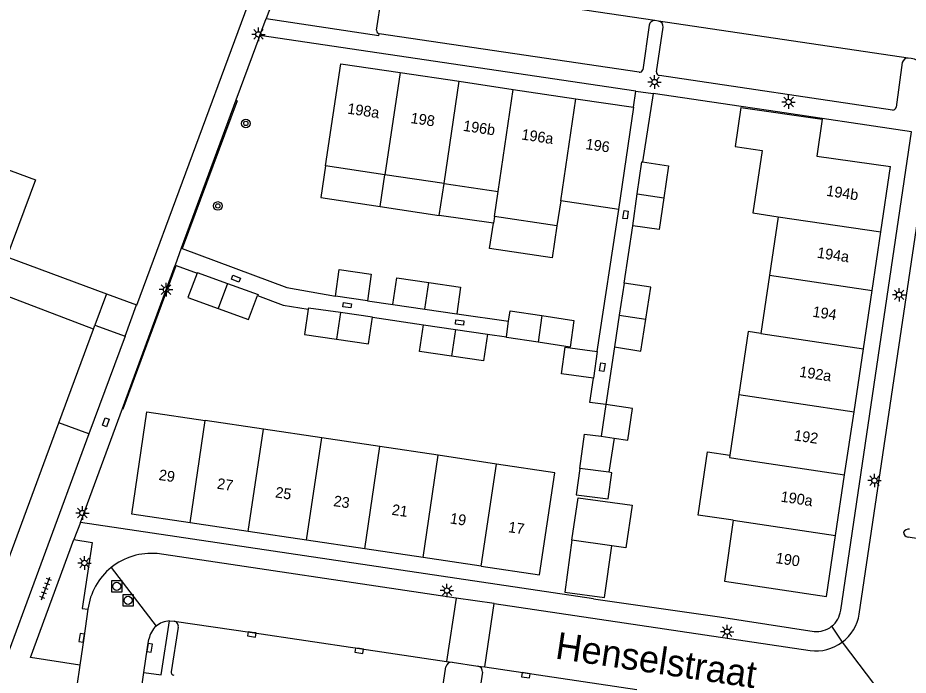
# Model space of a CAD drawing. Extents: x 132999 to 136000, y 398499 to 400501.
# Drawn here: x 134277.5 to 134360.2, y 399423.4 to 399484.5 of the extents above; entities that cross this region are included whole.
import ezdxf

# ---------------------------------------------------------------- set-up
doc = ezdxf.new("R2010")
doc.units = 0
for name, color, linetype in [('gg-afsc-hekwerk', 7, 'Continuous'), ('gg-afsc-muur', 7, 'Continuous'), ('gg-anno-huisnummerreeks BGT', 7, 'Continuous'), ('gg-anno-openbare ruimte label', 7, 'Continuous'), ('gg-bbg-bijgebouw', 7, 'Continuous'), ('gg-bbg-gedigitaliseerde bebouwing', 7, 'Continuous'), ('gg-bbg-hoofdgebouw', 7, 'Continuous'), ('gg-bbg-luifel en loopbrug', 7, 'Continuous'), ('gg-bbg-onder overbouw', 7, 'Continuous'), ('gg-bbg-pand overbouw', 7, 'Continuous'), ('gg-bbg-tussenscheiding', 7, 'Continuous'), ('gg-knt-verharding', 7, 'Continuous'), ('gg-knt-verharding nz', 7, 'Continuous'), ('gt-grn-groenlijn', 7, 'Continuous'), ('gt-grn-weggrens', 7, 'Continuous'), ('gt-symb-boom', 7, 'Continuous'), ('gt-symb-kolk', 7, 'Continuous'), ('gt-symb-kolk center center', 7, 'Continuous'), ('gt-symb-lichtmast', 7, 'Continuous'), ('gt-symb-rioolschacht', 7, 'Continuous'), ('gt-symb-tegel verharding', 7, 'Continuous')]:
    doc.layers.add(name, color=color, linetype=linetype)

# ---------------------------------------------------------------- blocks, each defined once
blk = doc.blocks.new('gt0-LMAST')
at = {"layer": 'gt-symb-lichtmast'}
for p, q in [((-0.182, 0.173), (-0.447, 0.438)), ((-0.005, 0.246), (-0.005, 0.621)), ((0.172, 0.173), (0.437, 0.438)), ((-0.255, -0.004), (-0.63, -0.004)), ((-0.182, -0.181), (-0.447, -0.446)), ((-0.005, -0.254), (-0.005, -0.629)), ((0.437, -0.446), (0.172, -0.181)), ((0.245, -0.004), (0.62, -0.004))]:
    blk.add_line(p, q, dxfattribs=at)
blk.add_circle((-0.005, -0.004), 0.25, dxfattribs=at)
blk = doc.blocks.new('gt0-KOLKCC')
at = {"layer": 'gt-symb-kolk center center'}
blk.add_lwpolyline([(-0.375, 0.2), (0.375, 0.2), (0.375, -0.2), (-0.375, -0.2)], close=True, dxfattribs=at)
blk = doc.blocks.new('gt0-BOOM')
at = {"layer": 'gt-symb-boom'}
for radius in [0.4, 0.2]:
    blk.add_circle((0, 0), radius, dxfattribs=at)
blk = doc.blocks.new('gt0-KOLK')
at = {"layer": 'gt-symb-kolk'}
blk.add_lwpolyline([(0, 0), (0.375, 0), (0.375, 0.4), (-0.375, 0.4), (-0.375, 0), (0, 0)], dxfattribs=at)
blk = doc.blocks.new('gt0-RS')
at = {"layer": 'gt-symb-rioolschacht'}
blk.add_lwpolyline([(-0.5, -0.5), (0.5, -0.5), (0.5, 0.5), (-0.5, 0.5)], close=True, dxfattribs=at)
blk.add_circle((0, 0), 0.375, dxfattribs=at)
blk = doc.blocks.new('gt0-TEG1')
at = {"layer": 'gt-symb-tegel verharding'}
for p, q in [((-1.125, 0), (1.125, 0)), ((-0.9, -0.25), (-0.9, 0.25)), ((-0.45, -0.25), (-0.45, 0.25)), ((0, -0.25), (0, 0.25)), ((0.45, -0.25), (0.45, 0.25)), ((0.9, -0.25), (0.9, 0.25))]:
    blk.add_line(p, q, dxfattribs=at)

msp = doc.modelspace()

# ---------------------------------------------------------------- linework, layer by layer
at = {"layer": 'gg-afsc-hekwerk'}
for p, q in [((134336.539, 399477.427), (134335.535, 399471.077)), ((134344.709, 399476.231), (134336.539, 399477.427)), ((134297.898, 399476.768), (134292.792, 399463.036)), ((134331.326, 399453.45), (134333.338, 399466.66)), ((134333.84, 399459.803), (134334.638, 399465.152)), ((134287.321, 399448.131), (134292.217, 399461.463)), ((134292.217, 399461.463), (134294.171, 399460.752)), ((134310.007, 399458.182), (134312.357, 399457.834)), ((134318.287, 399456.955), (134323.115, 399456.286)), ((134310.465, 399456.638), (134315.204, 399455.943)), ((134321.141, 399455.077), (134322.914, 399454.831)), ((134332.936, 399453.88), (134332.154, 399448.527)), ((134330.998, 399430.487), (134342.689, 399428.789))]:
    msp.add_line(p, q, dxfattribs=at)
for points in [[(134292.792, 399463.036), (134302.514, 399459.392), (134307.038, 399458.593)], [(134299.797, 399458.661), (134302.165, 399457.779), (134304.507, 399457.387)], [(134332.154, 399448.527), (134330.672, 399448.732), (134330.983, 399450.981)]]:
    msp.add_lwpolyline(points, dxfattribs=at)
at = {"layer": 'gg-afsc-muur'}
msp.add_line((134285.744, 399458.824), (134284.685, 399455.911), dxfattribs=at)
at = {"layer": 'gg-bbg-bijgebouw'}
for p, q in [((134334.638, 399465.152), (134335.068, 399468.118)), ((134333.84, 399459.803), (134333.388, 399456.842)), ((134310.007, 399458.182), (134307.038, 399458.593)), ((134312.357, 399457.834), (134315.322, 399457.395)), ((134310.465, 399456.638), (134307.494, 399457.069)), ((134315.322, 399457.395), (134318.287, 399456.955)), ((134322.914, 399454.831), (134323.115, 399456.286)), ((134333.388, 399456.842), (134332.936, 399453.88)), ((134315.204, 399455.943), (134318.173, 399455.51)), ((134318.173, 399455.51), (134321.141, 399455.077)), ((134331.326, 399453.45), (134330.983, 399450.981)), ((134332.154, 399448.527), (134331.715, 399445.58)), ((134331.715, 399445.58), (134332.909, 399445.402)), ((134332.437, 399442.23), (134329.726, 399442.595)), ((134332.693, 399442.195), (134332.437, 399442.23)), ((134332.696, 399435.405), (134329, 399435.917))]:
    msp.add_line(p, q, dxfattribs=at)
for points in [[(134335.068, 399468.118), (134335.497, 399471.083), (134335.535, 399471.077)], [(134335.535, 399471.077), (134337.964, 399470.717), (134337.535, 399467.752)], [(134337.535, 399467.752), (134337.105, 399464.786), (134334.638, 399465.152)], [(134307.038, 399458.593), (134307.371, 399461.072), (134310.34, 399460.661), (134310.007, 399458.182)], [(134294.171, 399460.752), (134293.317, 399458.471), (134296.137, 399457.445)], [(134294.171, 399460.752), (134294.192, 399460.809), (134297.013, 399459.783)], [(134312.357, 399457.834), (134312.724, 399460.307), (134315.689, 399459.868)], [(134297.013, 399459.783), (134299.833, 399458.756), (134299.797, 399458.661)], [(134315.689, 399459.868), (134318.654, 399459.428), (134318.287, 399456.955)], [(134335.86, 399456.465), (134336.311, 399459.426), (134333.84, 399459.803)], [(134296.137, 399457.445), (134298.957, 399456.418), (134299.797, 399458.661)], [(134304.507, 399457.387), (134304.164, 399455.026), (134307.135, 399454.595)], [(134307.494, 399457.069), (134304.523, 399457.5), (134304.507, 399457.387)], [(134323.115, 399456.286), (134323.248, 399457.246), (134326.213, 399456.798)], [(134307.135, 399454.595), (134310.106, 399454.164), (134310.465, 399456.638)], [(134326.213, 399456.798), (134329.177, 399456.349), (134328.833, 399453.872), (134325.869, 399454.321)], [(134332.936, 399453.88), (134335.408, 399453.503), (134335.86, 399456.465)], [(134317.812, 399453.036), (134314.843, 399453.469), (134315.204, 399455.943)], [(134321.141, 399455.077), (134320.78, 399452.603), (134317.812, 399453.036)], [(134325.869, 399454.321), (134322.905, 399454.769), (134322.914, 399454.831)], [(134330.983, 399450.981), (134328.012, 399451.393), (134328.354, 399453.862), (134331.326, 399453.45)], [(134332.909, 399445.402), (134334.188, 399445.212), (134334.627, 399448.159), (134332.154, 399448.527)], [(134329.726, 399442.595), (134329.383, 399440.151), (134332.35, 399439.751), (134332.693, 399442.195)], [(134329, 399435.917), (134329.564, 399439.862), (134334.577, 399439.167), (134334.013, 399435.222), (134332.696, 399435.405)]]:
    msp.add_lwpolyline(points, dxfattribs=at)
at = {"layer": 'gg-bbg-gedigitaliseerde bebouwing'}
for points in [[(134251.788, 399479.538), (134279.16, 399469.418), (134276.507, 399462.244), (134285.744, 399458.824)], [(134343.984, 399437.771), (134340.732, 399438.246), (134341.591, 399444.131), (134343.653, 399443.83)]]:
    msp.add_lwpolyline(points, dxfattribs=at)
at = {"layer": 'gg-bbg-hoofdgebouw'}
for p, q in [((134313.03, 399479.385), (134318.526, 399478.568)), ((134318.526, 399478.568), (134323.551, 399477.82)), ((134323.551, 399477.82), (134329.361, 399476.956)), ((134329.361, 399476.956), (134334.704, 399476.162)), ((134351.758, 399471.622), (134358.602, 399470.651)), ((134311.613, 399469.891), (134306.111, 399470.709)), ((134357.694, 399464.569), (134358.602, 399470.651)), ((134284.551, 399455.549), (134248.034, 399469.385)), ((134317.114, 399469.073), (134311.613, 399469.891)), ((134317.114, 399469.073), (134322.139, 399468.325)), ((134321.794, 399466.002), (134322.139, 399468.325)), ((134327.949, 399467.461), (134327.603, 399465.137)), ((134333.338, 399466.66), (134327.949, 399467.461)), ((134327.603, 399465.137), (134321.794, 399466.002)), ((134348.162, 399465.984), (134347.357, 399460.558)), ((134356.884, 399459.143), (134357.694, 399464.569)), ((134347.357, 399460.558), (134346.551, 399455.131)), ((134285.744, 399458.824), (134288.532, 399457.791)), ((134356.074, 399453.717), (134356.884, 399459.143)), ((134355.2, 399447.861), (134356.074, 399453.717)), ((134344.491, 399449.451), (134343.653, 399443.83)), ((134354.327, 399442.009), (134355.2, 399447.861)), ((134300.339, 399446.236), (134294.927, 399447.045)), ((134275.468, 399430.962), (134281.329, 399446.828)), ((134305.751, 399445.428), (134300.339, 399446.236)), ((134311.163, 399444.619), (134305.751, 399445.428)), ((134316.575, 399443.811), (134311.163, 399444.619)), ((134321.986, 399443.002), (134316.575, 399443.811)), ((134353.484, 399436.361), (134354.327, 399442.009)), ((134298.929, 399436.736), (134293.517, 399437.545)), ((134304.341, 399435.928), (134298.929, 399436.736)), ((134309.752, 399435.12), (134304.341, 399435.928)), ((134315.164, 399434.312), (134309.752, 399435.12)), ((134320.576, 399433.503), (134315.164, 399434.312))]:
    msp.add_line(p, q, dxfattribs=at)
for points in [[(134288.532, 399457.791), (134288.59, 399457.77), (134303.17, 399497.21)], [(134306.111, 399470.709), (134307.534, 399480.202), (134313.03, 399479.385)], [(134333.338, 399466.66), (134334.759, 399476.154), (134334.704, 399476.162)], [(134344.697, 399476.148), (134344.164, 399472.497), (134346.657, 399472.133)], [(134344.697, 399476.148), (134352.248, 399475.047), (134351.758, 399471.622)], [(134346.657, 399472.133), (134345.791, 399466.336), (134348.162, 399465.984)], [(134346.551, 399455.131), (134345.364, 399455.307), (134344.491, 399449.451)], [(134293.517, 399437.545), (134288.105, 399438.353), (134289.516, 399447.853), (134294.927, 399447.045)], [(134320.576, 399433.503), (134325.988, 399432.695), (134327.398, 399442.194), (134321.986, 399443.002)], [(134343.984, 399437.771), (134343.159, 399432.12), (134352.639, 399430.703), (134353.484, 399436.361)]]:
    msp.add_lwpolyline(points, dxfattribs=at)
at = {"layer": 'gg-bbg-luifel en loopbrug'}
for p, q in [((134311.17, 399466.936), (134311.613, 399469.891)), ((134316.674, 399466.111), (134317.114, 399469.073)), ((134311.17, 399466.936), (134316.674, 399466.111)), ((134321.702, 399465.373), (134316.674, 399466.111)), ((134321.794, 399466.002), (134321.702, 399465.373)), ((134332.909, 399445.402), (134332.437, 399442.23))]:
    msp.add_line(p, q, dxfattribs=at)
for points in [[(134306.111, 399470.709), (134305.669, 399467.761), (134311.17, 399466.936)], [(134327.603, 399465.137), (134327.158, 399462.17), (134321.352, 399463.04), (134321.702, 399465.373)], [(134329.726, 399442.595), (134330.157, 399445.79), (134331.715, 399445.58)], [(134329, 399435.917), (134328.347, 399431.095), (134332.028, 399430.584), (134332.696, 399435.405)]]:
    msp.add_lwpolyline(points, dxfattribs=at)
at = {"layer": 'gg-bbg-onder overbouw'}
msp.add_line((134281.329, 399446.828), (134284.551, 399455.549), dxfattribs=at)
at = {"layer": 'gg-bbg-pand overbouw'}
for p, q in [((134284.551, 399455.549), (134284.685, 399455.911)), ((134284.685, 399455.911), (134287.481, 399454.871)), ((134287.481, 399454.871), (134284.128, 399445.804)), ((134284.128, 399445.804), (134281.329, 399446.828))]:
    msp.add_line(p, q, dxfattribs=at)
at = {"layer": 'gg-bbg-tussenscheiding'}
for p, q in [((134313.03, 399479.385), (134311.613, 399469.891)), ((134317.114, 399469.073), (134318.526, 399478.568)), ((134322.139, 399468.325), (134323.551, 399477.82)), ((134327.949, 399467.461), (134329.361, 399476.956)), ((134335.068, 399468.118), (134337.535, 399467.752)), ((134348.162, 399465.984), (134357.694, 399464.569)), ((134347.357, 399460.558), (134356.884, 399459.143)), ((134297.013, 399459.783), (134296.137, 399457.445)), ((134315.322, 399457.395), (134315.689, 399459.868)), ((134307.494, 399457.069), (134307.135, 399454.595)), ((134326.213, 399456.798), (134325.869, 399454.321)), ((134333.388, 399456.842), (134335.86, 399456.465)), ((134318.173, 399455.51), (134317.812, 399453.036)), ((134346.551, 399455.131), (134356.074, 399453.717)), ((134344.491, 399449.451), (134355.2, 399447.861)), ((134293.517, 399437.545), (134294.927, 399447.045)), ((134298.929, 399436.736), (134300.339, 399446.236)), ((134304.341, 399435.928), (134305.751, 399445.428)), ((134309.752, 399435.12), (134311.163, 399444.619)), ((134315.164, 399434.312), (134316.575, 399443.811)), ((134320.576, 399433.503), (134321.986, 399443.002)), ((134344.809, 399443.422), (134354.327, 399442.009)), ((134343.984, 399437.771), (134353.484, 399436.361))]:
    msp.add_line(p, q, dxfattribs=at)
msp.add_lwpolyline([(134343.653, 399443.83), (134343.618, 399443.594), (134344.809, 399443.422)], dxfattribs=at)
at = {"layer": 'gg-knt-verharding'}
for p, q in [((134305.096, 399496.503), (134300.602, 399484.407)), ((134310.843, 399483.319), (134311.468, 399487.438)), ((134336.174, 399483.799), (134335.572, 399479.651)), ((134337.045, 399484.166), (134336.707, 399484.209)), ((134336.848, 399479.463), (134337.461, 399483.603)), ((134300.017, 399482.842), (134297.775, 399476.822)), ((134334.926, 399477.653), (134300.017, 399482.842)), ((134335.226, 399479.418), (134311.091, 399482.984)), ((134359.681, 399480.311), (134359.119, 399476.17)), ((134358.785, 399475.9), (134337.114, 399479.124)), ((134334.704, 399476.162), (134334.926, 399477.653)), ((134297.775, 399476.822), (134292.697, 399463.071)), ((134355.684, 399429.056), (134362.846, 399477.439)), ((134347.257, 399475.858), (134344.709, 399476.231)), ((134292.697, 399463.071), (134292.792, 399463.036)), ((134287.23, 399448.164), (134292.128, 399461.495)), ((134292.128, 399461.495), (134292.217, 399461.463)), ((134287.481, 399454.871), (134288.532, 399457.791)), ((134283.33, 399437.552), (134287.23, 399448.164)), ((134284.128, 399445.804), (134262.097, 399386.185)), ((134330.998, 399430.487), (134283.33, 399437.552)), ((134362.401, 399435.852), (134360.219, 399436.215)), ((134318.231, 399430.546), (134290.459, 399434.671)), ((134318.231, 399430.546), (134317.342, 399424.652)), ((134321.772, 399430.038), (134318.231, 399430.546)), ((134320.89, 399424.147), (134321.772, 399430.038)), ((134321.772, 399430.038), (134351.122, 399425.664)), ((134291.615, 399428.421), (134292.032, 399428.391)), ((134342.689, 399428.789), (134351.482, 399427.44)), ((134292.426, 399427.834), (134291.761, 399423.699)), ((134283.276, 399424.32), (134282.99, 399422.396)), ((134316.655, 399420.02), (134317.29, 399424.148)), ((134317.342, 399424.652), (134317.86, 399424.577)), ((134317.86, 399424.577), (134320.258, 399424.222)), ((134320.258, 399424.222), (134320.89, 399424.147)), ((134288.841, 399421.016), (134289.227, 399423.632)), ((134320.683, 399423.643), (134320.031, 399419.519))]:
    msp.add_line(p, q, dxfattribs=at)
for points in [[(134300.602, 399484.407), (134311.069, 399482.839), (134311.091, 399482.984)], [(134353.96, 399429.403), (134360.543, 399473.86), (134347.257, 399475.858)], [(134283.276, 399424.32), (134278.71, 399425.007), (134282.736, 399435.974)], [(134282.736, 399435.974), (134284.439, 399435.712), (134283.499, 399429.573), (134284.035, 399429.497)], [(134284.035, 399429.497), (134283.654, 399426.809), (134283.276, 399424.32)], [(134289.227, 399423.632), (134290.822, 399423.423), (134291.615, 399428.421)], [(134289.227, 399423.632), (134289.569, 399425.935), (134289.705, 399426.736)]]:
    msp.add_lwpolyline(points, dxfattribs=at)
for centre, radius, start, end in [((134336.654, 399483.726), 0.486, 83.78316, 171.35402), ((134336.963, 399483.67), 0.503, 352.32299, 80.59831), ((134311.198, 399483.323), 0.355, 180.61977, 252.40521), ((134360.199, 399480.208), 0.528, 86.78493, 168.80562), ((134359.934, 399477.815), 2.936, 352.64968, 84.23203), ((134335.295, 399479.689), 0.28, 255.74256, 352.17091), ((134337.131, 399479.411), 0.288, 169.58228, 266.65749), ((134358.79, 399476.235), 0.335, 269.13425, 348.76874), ((134360.264, 399436.424), 0.517, 79.71498, 152.7489), ((134360.267, 399436.676), 0.463, 181.79666, 264.0793), ((134289.925, 399428.76), 5.935, 84.83982, 128.85233), ((134289.923, 399428.759), 5.934, 128.83495, 172.86068), ((134351.712, 399429.692), 2.266, 308.43469, 352.66691), ((134351.649, 399429.716), 4.089, 306.65859, 350.70901), ((134291.68, 399426.423), 1.999, 91.8512, 131.42143), ((134291.952, 399427.916), 0.481, 350.1405, 80.40769), ((134291.679, 399426.423), 1.999, 131.41245, 170.98822), ((134351.716, 399429.691), 2.263, 264.07188, 308.3814), ((134351.652, 399429.716), 4.087, 262.54296, 306.61705), ((134317.795, 399424.07), 0.511, 82.66667, 171.26588), ((134320.169, 399423.711), 0.518, 352.44033, 80.1188), ((134292.036, 399423.652), 0.279, 170.29154, 265.94501)]:
    msp.add_arc(centre, radius, start, end, dxfattribs=at)
at = {"layer": 'gg-knt-verharding nz'}
for p, q in [((134336.707, 399484.209), (134311.095, 399488.022)), ((134360.229, 399480.736), (134337.045, 399484.166)), ((134320.89, 399424.147), (134335.032, 399422.048))]:
    msp.add_line(p, q, dxfattribs=at)
msp.add_lwpolyline([(134292.032, 399428.391), (134299.275, 399427.358), (134309.25, 399425.847), (134317.342, 399424.652)], dxfattribs=at)
at = {"layer": 'gt-grn-groenlijn'}
for p, q in [((134297.898, 399476.768), (134297.775, 399476.822)), ((134287.23, 399448.164), (134287.321, 399448.131))]:
    msp.add_line(p, q, dxfattribs=at)
at = {"layer": 'gt-grn-weggrens'}
for p, q in [((134300.017, 399482.842), (134300.602, 399484.407)), ((134334.926, 399477.653), (134336.539, 399477.427)), ((134292.697, 399463.071), (134292.128, 399461.495)), ((134283.33, 399437.552), (134282.736, 399435.974)), ((134286.202, 399433.382), (134290.357, 399427.922)), ((134353.121, 399427.917), (134354.09, 399426.436)), ((134354.09, 399426.436), (134359.999, 399418.671))]:
    msp.add_line(p, q, dxfattribs=at)

# ---------------------------------------------------------------- block references
at = {"layer": 'gt-symb-boom'}
for p in [(134298.701, 399474.653), (134296.1, 399466.984)]:
    msp.add_blockref('gt0-BOOM', p, dxfattribs=at)
at = {"layer": 'gt-symb-kolk'}
for p, rotation in [((134283.654, 399426.809), 81.36549418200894), ((134299.275, 399427.358), 171.389429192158), ((134289.569, 399425.935), -98.44736918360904), ((134309.25, 399425.847), 171.60170902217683), ((134324.753, 399423.566), 171.44648973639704)]:
    msp.add_blockref('gt0-KOLK', p, dxfattribs=dict(at, rotation=rotation))
at = {"layer": 'gt-symb-kolk center center'}
for p, rotation in [((134333.974, 399466.174), 81.39740820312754), ((134297.78, 399460.228), -19.825907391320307), ((134308.108, 399457.753), -7.65649998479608), ((134318.565, 399456.161), -7.65649998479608), ((134331.819, 399452.013), 81.45447000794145), ((134285.703, 399446.885), 69.72731438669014)]:
    msp.add_blockref('gt0-KOLKCC', p, dxfattribs=dict(at, rotation=rotation))
at = {"layer": 'gt-symb-lichtmast'}
for p in [(134299.879, 399482.937), (134336.676, 399478.505), (134349.126, 399476.649), (134291.293, 399459.21), (134359.395, 399458.732), (134357.105, 399441.466), (134283.525, 399438.448), (134283.713, 399433.804), (134317.386, 399431.24), (134343.414, 399427.42)]:
    msp.add_blockref('gt0-LMAST', p, dxfattribs=at)
at = {"layer": 'gt-symb-rioolschacht'}
for p, rotation in [((134286.71, 399431.631), 179.85474340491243), ((134287.76, 399430.33), -90.00806982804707)]:
    msp.add_blockref('gt0-RS', p, dxfattribs=dict(at, rotation=rotation))
at = {"layer": 'gt-symb-tegel verharding', "rotation": 69.6987500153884}
msp.add_blockref('gt0-TEG1', (134280.11, 399431.433), dxfattribs=at)

# ---------------------------------------------------------------- texts
at = {"layer": 'gg-anno-huisnummerreeks BGT'}
for s, p in [('198a', (134308.083, 399475.572)), ('198', (134313.963, 399474.697)), ('196b', (134318.839, 399473.973)), ('196a', (134324.257, 399473.167)), ('196', (134330.218, 399472.279)), ('194b', (134352.581, 399467.935)), ('194a', (134351.722, 399462.181)), ('194', (134351.296, 399456.698)), ('192a', (134350.07, 399451.114)), ('192', (134349.58, 399445.202)), ('29', (134290.56, 399441.525)), ('27', (134295.972, 399440.717)), ('25', (134301.384, 399439.908)), ('190a', (134348.338, 399439.51)), ('23', (134306.795, 399439.1)), ('21', (134312.207, 399438.292)), ('19', (134317.619, 399437.484)), ('17', (134323.031, 399436.675)), ('190', (134347.878, 399433.799))]:
    msp.add_text(s, height=1, rotation=351.5, dxfattribs=at).set_placement(p)
at = {"layer": 'gg-anno-openbare ruimte label'}
msp.add_text('Henselstraat', height=2.5, rotation=351.5, dxfattribs=at).set_placement((134327.367, 399424.936))

doc.saveas('drawing.dxf')
